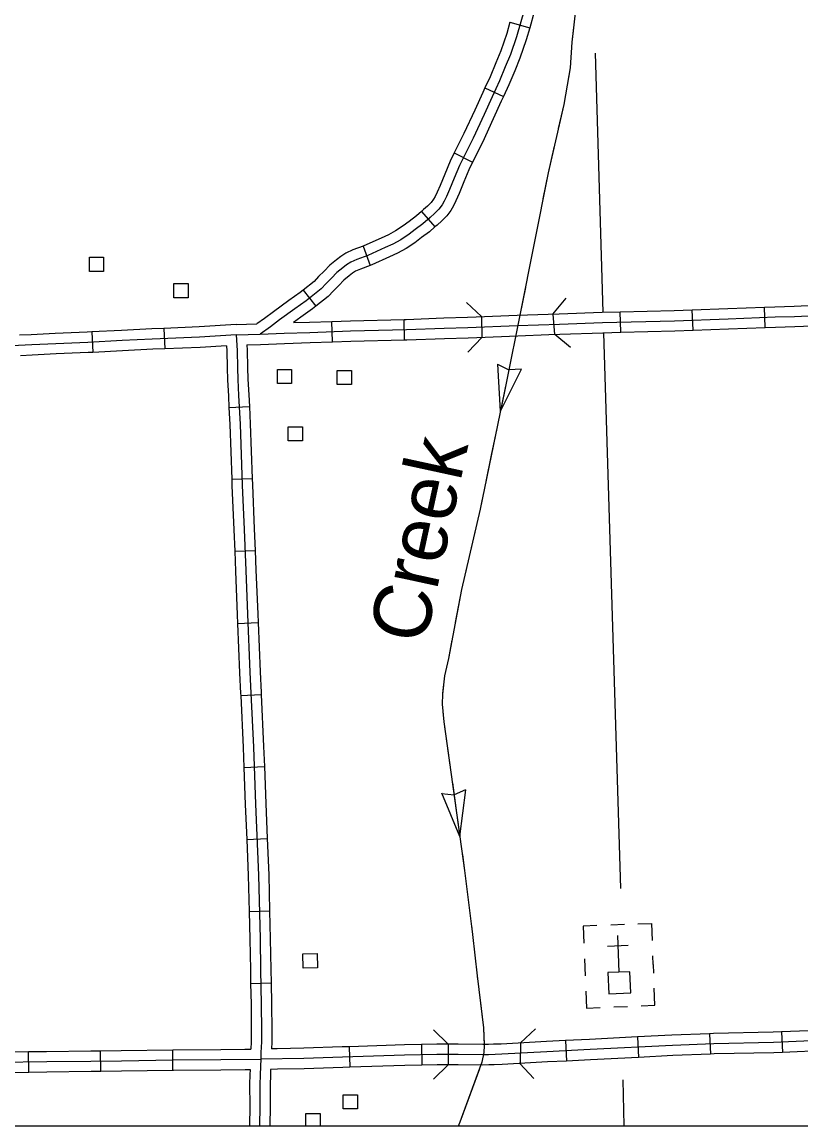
# Model space of a CAD drawing. Extents: x 1084508 to 1142749, y 1057638 to 1093403.
# Drawn here: x 1131813 to 1133602, y 1057640 to 1060177 of the extents above; entities that cross this region are included whole.
import ezdxf

# ---------------------------------------------------------------- set-up
doc = ezdxf.new("R2010")
doc.units = 0
for name, color, linetype in [('DSN_DRFT_Named-Boundary', 7, 'Continuous'), ('Level 32', 7, 'Continuous'), ('Level 38', 7, 'Continuous'), ('Level 43', 7, 'Continuous'), ('Level 5', 7, 'Continuous'), ('Level 56', 7, 'Continuous'), ('Level 57', 7, 'Continuous')]:
    doc.layers.add(name, color=color, linetype=linetype)

msp = doc.modelspace()

# ---------------------------------------------------------------- linework, layer by layer
at = {"layer": 'DSN_DRFT_Named-Boundary'}
msp.add_lwpolyline([(1084507.9, 1057640), (1142749.2, 1057640), (1142749.2, 1093403.4), (1084507.9, 1093403.4)], close=True, dxfattribs=at)
at = {"layer": 'Level 32'}
for p, q in [((1132933.5, 1060177.4), (1132978.8, 1060164.3)), ((1132875.9, 1060026.1), (1132918.6, 1060006.3)), ((1132805.6, 1059876.9), (1132847.7, 1059855.7)), ((1132730.2, 1059742.1), (1132761, 1059706.5)), ((1132595.9, 1059662.2), (1132612.3, 1059618)), ((1132458, 1059560.9), (1132487.5, 1059524.2)), ((1132867.9, 1059500.3), (1132869, 1059453.2)), ((1133032.1, 1059506.3), (1133036, 1059459.3)), ((1133188.2, 1059464.3), (1133187, 1059511.3)), ((1133354.1, 1059468.9), (1133352.4, 1059516)), ((1133519.8, 1059475.1), (1133518, 1059522.1)), ((1132525.9, 1059442.3), (1132524.3, 1059489.4)), ((1132691.3, 1059446.8), (1132690.2, 1059493.9)), ((1131972.4, 1059465.3), (1131974.8, 1059418.2)), ((1132138.1, 1059473.4), (1132140.1, 1059426.4)), ((1132287.7, 1059291.8), (1132334.7, 1059294.1)), ((1132294.1, 1059126.5), (1132341.1, 1059128.2)), ((1132301, 1058960.9), (1132348.1, 1058962.7)), ((1132307.7, 1058795.2), (1132354.7, 1058797.1)), ((1132314.8, 1058629.5), (1132361.9, 1058631.7)), ((1132322.1, 1058464.2), (1132369.1, 1058465.9)), ((1132328.7, 1058298.4), (1132375.7, 1058300.4)), ((1132334.1, 1058133.3), (1132381.2, 1058134.4)), ((1132337.6, 1057967.7), (1132384.6, 1057968.6)), ((1133392, 1057852.1), (1133393.8, 1057805)), ((1133557.6, 1057856.1), (1133559.6, 1057809)), ((1132730.2, 1057827), (1132731.1, 1057779.9)), ((1132791.1, 1057827.7), (1132791.6, 1057780.7)), ((1132957.6, 1057830.7), (1132956.5, 1057783.5)), ((1133060.7, 1057836.2), (1133063, 1057789.1)), ((1133226.2, 1057844.6), (1133228.6, 1057797.6)), ((1131827.7, 1057763.8), (1131827.1, 1057810.8)), ((1131993.4, 1057765.9), (1131992.9, 1057813)), ((1132159.2, 1057768.1), (1132158.5, 1057815.2)), ((1132564.2, 1057822.2), (1132565.7, 1057775.2))]:
    msp.add_line(p, q, dxfattribs=at)
for points in [[(1133014.2, 1060329.8), (1133014, 1060328), (1133011.2, 1060306.3), (1133010.2, 1060292.8), (1133008.5, 1060280.7), (1133006.5, 1060268.6), (1133003.5, 1060254.7), (1132998.2, 1060232.5), (1132989.2, 1060200.6), (1132978.8, 1060164.3)], [(1132966.6, 1060207), (1132948.3, 1060143.7), (1132934.3, 1060103.1), (1132922.6, 1060074.6), (1132909.4, 1060042.3), (1132892.2, 1060005.4), (1132873.8, 1059965), (1132849, 1059910.8), (1132817.4, 1059847.8), (1132805.4, 1059818.8), (1132794.8, 1059792.8), (1132787.6, 1059776.5)], [(1132933.5, 1060177.4), (1132925.9, 1060150.8), (1132912.2, 1060111.4), (1132900.8, 1060083.5), (1132887.8, 1060051.7), (1132875.9, 1060026.1)], [(1132978.8, 1060164.3), (1132970.8, 1060136.5), (1132956.3, 1060094.8), (1132944.4, 1060065.7), (1132931, 1060032.9), (1132918.6, 1060006.3)], [(1132875.9, 1060026.1), (1132870.8, 1060015.3), (1132852.4, 1059974.8), (1132827.8, 1059920.9), (1132805.6, 1059876.9)], [(1132918.6, 1060006.3), (1132913.6, 1059995.6), (1132895.2, 1059955.3), (1132870.2, 1059900.6), (1132847.7, 1059855.7)], [(1132805.6, 1059876.9), (1132795.9, 1059857.6), (1132783.6, 1059827.7), (1132773.1, 1059802), (1132766.2, 1059786.2), (1132761.6, 1059776.5), (1132758.1, 1059770.3), (1132752.3, 1059762.9), (1132744.1, 1059754.1), (1132734.9, 1059746.2), (1132730.2, 1059742.1)], [(1132847.7, 1059855.7), (1132838.8, 1059838), (1132827.2, 1059809.8), (1132816.4, 1059783.6), (1132809, 1059766.7), (1132803.4, 1059754.9), (1132797.4, 1059744.1), (1132788.1, 1059732.3), (1132776.8, 1059720.2), (1132765.8, 1059710.6), (1132761, 1059706.5)], [(1132787.6, 1059776.5), (1132782.5, 1059765.7), (1132777.7, 1059757.2), (1132770.2, 1059747.6), (1132760.4, 1059737.2), (1132750.3, 1059728.4), (1132733.3, 1059713.7), (1132716, 1059700.6), (1132701.6, 1059689.5), (1132682.6, 1059677.2), (1132664.7, 1059667.2), (1132646.9, 1059659.5), (1132606.7, 1059641.1), (1132581.3, 1059631.7), (1132567.7, 1059625.7), (1132558.1, 1059619.5), (1132549.2, 1059612.8), (1132535.6, 1059601.5), (1132523.5, 1059588.6), (1132510.8, 1059576.1), (1132499.5, 1059564), (1132465.4, 1059536.7), (1132439.1, 1059518), (1132404.1, 1059492.6), (1132383.2, 1059477.2), (1132359.5, 1059460)], [(1132730.2, 1059742.1), (1132718.5, 1059732), (1132701.7, 1059719.3), (1132688, 1059708.8), (1132670.5, 1059697.4), (1132654.3, 1059688.3), (1132637.3, 1059681), (1132597.7, 1059662.8), (1132595.9, 1059662.2)], [(1132761, 1059706.5), (1132748.2, 1059695.4), (1132730.3, 1059681.9), (1132715.2, 1059670.3), (1132694.8, 1059657), (1132675.2, 1059646.1), (1132656.5, 1059638), (1132615.7, 1059619.3), (1132612.3, 1059618)], [(1132595.9, 1059662.2), (1132572.5, 1059653.5), (1132556.6, 1059646.5), (1132544.6, 1059638.9), (1132534.6, 1059631.2), (1132519.4, 1059618.6), (1132506.6, 1059605), (1132493.9, 1059592.5), (1132483.4, 1059581.3), (1132458, 1059560.9)], [(1132612.3, 1059618), (1132590.1, 1059609.8), (1132578.8, 1059604.9), (1132571.6, 1059600.2), (1132563.9, 1059594.4), (1132551.7, 1059584.3), (1132540.3, 1059572.1), (1132527.7, 1059559.6), (1132515.5, 1059546.7), (1132487.5, 1059524.2)], [(1132458, 1059560.9), (1132451.3, 1059555.5), (1132425.4, 1059537.1), (1132390.2, 1059511.6), (1132369.4, 1059496.2), (1132351.6, 1059483.4)], [(1133518, 1059522.1), (1133542, 1059523), (1133586.3, 1059524.3), (1133683.4, 1059528.9)], [(1132359.5, 1059460), (1132414.6, 1059462.4), (1132473.4, 1059464.1), (1132567.4, 1059467.3), (1132695.9, 1059470.5), (1132782.4, 1059473.7), (1132836.6, 1059475.4), (1132950.6, 1059480.1), (1133047.5, 1059483.3), (1133145.8, 1059486.7), (1133311.4, 1059490.9), (1133435, 1059495.4), (1133542.8, 1059499.5), (1133587.2, 1059500.8), (1133714.9, 1059506.8), (1133764.2, 1059507.9), (1133811.8, 1059509.4), (1133886.3, 1059513.4), (1133988.8, 1059514.4)], [(1132487.5, 1059524.2), (1132479.6, 1059517.9), (1132452.8, 1059498.9), (1132435.8, 1059486.5)], [(1132690.2, 1059493.9), (1132695.2, 1059494), (1132781.5, 1059497.2), (1132835.7, 1059498.9), (1132855.4, 1059499.7)], [(1132855.4, 1059499.7), (1132949.7, 1059503.6), (1133021.2, 1059505.9)], [(1133021.2, 1059505.9), (1133046.7, 1059506.8), (1133145.1, 1059510.3), (1133187, 1059511.3)], [(1133187, 1059511.3), (1133310.6, 1059514.4), (1133352.4, 1059516)], [(1133352.4, 1059516), (1133434.1, 1059518.9), (1133518, 1059522.1)], [(1132304, 1059482.1), (1132219.3, 1059476.8), (1132138.1, 1059473.4)], [(1132304, 1059482.1), (1132351.6, 1059483.4)], [(1132435.8, 1059486.5), (1132472.7, 1059487.6), (1132524.3, 1059489.4)], [(1132524.3, 1059489.4), (1132566.7, 1059490.8), (1132690.2, 1059493.9)], [(1133354.1, 1059468.9), (1133435.9, 1059471.9), (1133519.8, 1059475.1)], [(1133519.8, 1059475.1), (1133543.6, 1059476), (1133588.1, 1059477.3), (1133685.6, 1059481.8)], [(1132304.6, 1059458.5), (1132220.5, 1059453.3), (1132111.6, 1059448.7), (1132042.2, 1059445.3), (1131963.6, 1059441.2), (1131890, 1059438), (1131834.7, 1059435.2), (1131741.9, 1059430.8), (1131667.3, 1059426.9), (1131623.5, 1059424.5), (1131548.3, 1059422.8), (1131454.6, 1059420.5), (1131368.8, 1059419.1), (1131259.6, 1059415.5), (1131177.1, 1059413.6), (1131072.5, 1059410.4), (1130978.8, 1059409.4), (1130887.3, 1059406.8), (1130790.3, 1059404.3), (1130651.9, 1059400.1)], [(1131972.4, 1059465.3), (1131962.4, 1059464.8), (1131888.9, 1059461.5), (1131833.6, 1059458.7), (1131806.9, 1059457.5)], [(1132138.1, 1059473.4), (1132110.5, 1059472.3), (1132041, 1059468.8), (1131972.4, 1059465.3)], [(1132304.6, 1059458.5), (1132359.5, 1059460)], [(1132304.6, 1059458.5), (1132306.3, 1059422.5), (1132307.1, 1059382.9), (1132307.9, 1059355.8), (1132309.9, 1059319), (1132313.2, 1059253.2), (1132318.1, 1059112.8), (1132322.6, 1059011.3), (1132326.3, 1058916.4), (1132330.4, 1058816.2), (1132335.7, 1058682.8), (1132338.1, 1058634.9), (1132343.9, 1058510.9), (1132348.8, 1058380), (1132355.7, 1058216.8), (1132359.2, 1058069.8), (1132360.5, 1057999.1), (1132362, 1057920.2), (1132362.5, 1057859.4), (1132362.5, 1057833.1), (1132361.3, 1057808.5), (1132361, 1057793.3)], [(1132691.3, 1059446.8), (1132696.6, 1059447), (1132783.2, 1059450.1), (1132837.5, 1059451.9), (1132857.3, 1059452.7)], [(1132857.3, 1059452.7), (1132951.5, 1059456.5), (1133022.8, 1059458.9)], [(1133022.8, 1059458.9), (1133048.3, 1059459.7), (1133146.5, 1059463.2), (1133188.2, 1059464.3)], [(1133188.2, 1059464.3), (1133312.1, 1059467.4), (1133354.1, 1059468.9)], [(1132140.1, 1059426.4), (1132112.6, 1059425.2), (1132043.3, 1059421.8), (1131974.8, 1059418.2)], [(1132282.2, 1059433.5), (1132221.7, 1059429.7), (1132140.1, 1059426.4)], [(1132282.2, 1059433.5), (1132282.7, 1059421.8), (1132283.5, 1059382.3), (1132284.4, 1059354.8), (1132286.4, 1059317.8), (1132287.7, 1059291.8)], [(1132329.2, 1059435.7), (1132360.1, 1059436.5)], [(1132329.2, 1059435.7), (1132329.8, 1059423.3), (1132330.6, 1059383.5), (1132331.4, 1059356.9), (1132333.4, 1059320.3), (1132334.7, 1059294.1)], [(1132360.1, 1059436.5), (1132415.4, 1059438.8), (1132474.2, 1059440.6), (1132525.9, 1059442.3)], [(1132525.9, 1059442.3), (1132568.1, 1059443.8), (1132691.3, 1059446.8)], [(1131974.8, 1059418.2), (1131964.7, 1059417.7), (1131891.1, 1059414.5), (1131835.9, 1059411.7), (1131809.2, 1059410.4)], [(1132287.7, 1059291.8), (1132289.7, 1059252.2), (1132294.1, 1059126.5)], [(1132334.7, 1059294.1), (1132336.7, 1059254.1), (1132341.1, 1059128.2)], [(1132294.1, 1059126.5), (1132294.6, 1059111.9), (1132299.1, 1059010.4), (1132301, 1058960.9)], [(1132341.1, 1059128.2), (1132341.6, 1059113.7), (1132346.1, 1059012.3), (1132348.1, 1058962.7)], [(1132301, 1058960.9), (1132302.8, 1058915.5), (1132306.9, 1058815.2), (1132307.7, 1058795.2)], [(1132348.1, 1058962.7), (1132349.8, 1058917.4), (1132353.9, 1058817.1), (1132354.7, 1058797.1)], [(1132307.7, 1058795.2), (1132312.2, 1058681.7), (1132314.6, 1058633.8), (1132314.8, 1058629.5)], [(1132354.7, 1058797.1), (1132359.2, 1058683.9), (1132361.7, 1058636.1), (1132361.9, 1058631.7)], [(1132314.8, 1058629.5), (1132320.4, 1058510), (1132322.1, 1058464.2)], [(1132361.9, 1058631.7), (1132367.4, 1058511.9), (1132369.1, 1058465.9)], [(1132322.1, 1058464.2), (1132325.3, 1058379.1), (1132328.7, 1058298.4)], [(1132369.1, 1058465.9), (1132372.3, 1058381), (1132375.7, 1058300.4)], [(1132328.7, 1058298.4), (1132332.2, 1058216), (1132334.1, 1058133.3)], [(1132375.7, 1058300.4), (1132379.3, 1058217.5), (1132381.2, 1058134.4)], [(1132334.1, 1058133.3), (1132335.6, 1058069.3), (1132337, 1057998.7), (1132337.6, 1057967.7)], [(1132381.2, 1058134.4), (1132382.7, 1058070.3), (1132384, 1057999.6), (1132384.6, 1057968.6)], [(1132337.6, 1057967.7), (1132338.5, 1057919.9), (1132339, 1057859.3), (1132338.9, 1057833.7), (1132338.1, 1057816.6)], [(1132384.6, 1057968.6), (1132385.6, 1057920.6), (1132386, 1057859.4), (1132386, 1057832.6), (1132385.3, 1057817.2)], [(1133392, 1057852.1), (1133305.5, 1057848.7), (1133226.2, 1057844.6)], [(1133557.6, 1057856.1), (1133537.8, 1057855.2), (1133401.1, 1057852.4), (1133392, 1057852.1)], [(1133723.2, 1057863), (1133659.8, 1057860.3), (1133557.6, 1057856.1)], [(1133660.8, 1057836.8), (1133538.6, 1057831.7), (1133401.8, 1057828.9), (1133306.5, 1057825.2), (1133117.6, 1057815.4), (1133018.2, 1057810.5), (1132914.6, 1057804.8), (1132884.4, 1057803.6), (1132871.3, 1057803.5), (1132814.6, 1057804.2), (1132765.5, 1057804.1), (1132691.4, 1057802.7), (1132548.7, 1057798.2), (1132460.2, 1057795), (1132361, 1057793.3)], [(1132730.2, 1057827), (1132690.8, 1057826.3), (1132564.2, 1057822.2)], [(1132895.4, 1057827.6), (1132883.8, 1057827.2), (1132871.3, 1057827), (1132814.7, 1057827.8), (1132765.3, 1057827.7), (1132730.2, 1057827)], [(1133060.7, 1057836.2), (1133017, 1057834), (1132913.5, 1057828.3), (1132895.4, 1057827.6)], [(1133226.2, 1057844.6), (1133116.4, 1057838.9), (1133060.7, 1057836.2)], [(1131661.6, 1057808.6), (1131668.7, 1057808.6), (1131758.5, 1057810), (1131827.1, 1057810.8)], [(1131827.1, 1057810.8), (1131868.9, 1057811.4), (1131970.5, 1057812.8), (1131992.9, 1057813)], [(1131992.9, 1057813), (1132040.3, 1057813.5), (1132158.5, 1057815.2)], [(1132158.5, 1057815.2), (1132159.7, 1057815.2), (1132269, 1057816), (1132324.3, 1057816.5)], [(1132324.3, 1057816.5), (1132338.1, 1057816.6)], [(1132398.9, 1057817.5), (1132385.3, 1057817.2)], [(1132564.2, 1057822.2), (1132547.9, 1057821.7), (1132459.6, 1057818.5), (1132398.9, 1057817.5)], [(1133393.8, 1057805), (1133307.6, 1057801.7), (1133228.6, 1057797.6)], [(1133559.6, 1057809), (1133539.3, 1057808.2), (1133402.5, 1057805.4), (1133393.8, 1057805)], [(1133725.2, 1057816), (1133661.8, 1057813.2), (1133559.6, 1057809)], [(1131496, 1057782.6), (1131570, 1057784.6), (1131668.9, 1057785.1), (1131758.8, 1057786.4), (1131869.2, 1057787.8), (1131970.8, 1057789.2), (1132040.6, 1057790), (1132159.9, 1057791.6), (1132269.2, 1057792.5), (1132361, 1057793.3)], [(1132361, 1057793.3), (1132360.4, 1057777.7), (1132359.3, 1057756.6), (1132358.7, 1057735.6), (1132359, 1057685.5), (1132358.3, 1057640)], [(1132565.7, 1057775.2), (1132549.5, 1057774.7), (1132460.8, 1057771.4), (1132399.7, 1057770.4)], [(1132731.1, 1057779.9), (1132692, 1057779.2), (1132565.7, 1057775.2)], [(1132897.3, 1057780.6), (1132884.9, 1057780.1), (1132871.3, 1057780), (1132814.4, 1057780.7), (1132765.8, 1057780.6), (1132731.1, 1057779.9)], [(1133063, 1057789.1), (1133019.5, 1057787), (1132915.7, 1057781.3), (1132897.3, 1057780.6)], [(1133228.6, 1057797.6), (1133118.8, 1057791.9), (1133063, 1057789.1)], [(1131661.8, 1057761.5), (1131669.1, 1057761.6), (1131759.1, 1057762.9), (1131827.7, 1057763.8)], [(1131827.7, 1057763.8), (1131869.5, 1057764.3), (1131971.1, 1057765.7), (1131993.4, 1057765.9)], [(1131993.4, 1057765.9), (1132040.9, 1057766.4), (1132159.2, 1057768.1)], [(1132159.2, 1057768.1), (1132160.2, 1057768.1), (1132269.4, 1057768.9), (1132324.8, 1057769.4)], [(1132324.8, 1057769.4), (1132336.4, 1057769.5)], [(1132336.4, 1057769.5), (1132335.8, 1057757.6), (1132335.1, 1057735.9), (1132335.5, 1057685.7), (1132334.7, 1057640)], [(1132383.6, 1057770.1), (1132382.9, 1057755.7), (1132382.2, 1057735.3), (1132382.5, 1057685.4), (1132381.8, 1057640)], [(1132399.7, 1057770.4), (1132383.6, 1057770.1)]]:
    msp.add_lwpolyline(points, dxfattribs=at)
at = {"layer": 'Level 38'}
for points in [[(1132833.6, 1059532.6), (1132867.9, 1059500.3)], [(1133032.1, 1059506.3), (1133062.4, 1059542.4)], [(1132869.2, 1059453.2), (1132836.9, 1059418.9)], [(1133072.3, 1059429.1), (1133036.2, 1059459.4)], [(1132757.7, 1057860.9), (1132791.1, 1057827.7)], [(1132957.6, 1057830.7), (1132991.9, 1057863)], [(1132791.2, 1057780.7), (1132758, 1057747.3)], [(1132988.4, 1057749.4), (1132956.2, 1057783.7)]]:
    msp.add_lwpolyline(points, dxfattribs=at)
at = {"layer": 'Level 43'}
for p, q in [((1132905.1, 1059390.8), (1132930.7, 1059378)), ((1132911.4, 1059283.3), (1132905.2, 1059390.9)), ((1132911.4, 1059283.3), (1132959.8, 1059379.6)), ((1132959.7, 1059379.7), (1132931.1, 1059377.9)), ((1132831.6, 1058412.3), (1132805.2, 1058401.1)), ((1132818.4, 1058305.4), (1132831.8, 1058412.3)), ((1132776.4, 1058404.5), (1132804.9, 1058401.1)), ((1132818.4, 1058305.4), (1132776.6, 1058404.6))]:
    msp.add_line(p, q, dxfattribs=at)
for points in [[(1133098, 1060326), (1133075.7, 1060131.2), (1133071.7, 1060072.5), (1133056.9, 1059988.3), (1133021.2, 1059830.5), (1132957.1, 1059507.6), (1132925.5, 1059351.2), (1132864.8, 1059057.9), (1132822.4, 1058873.2), (1132792.1, 1058714.8), (1132783.3, 1058675), (1132778.6, 1058632.5), (1132777.9, 1058609.6), (1132781.3, 1058569.1), (1132810.9, 1058359.5), (1132829.1, 1058227.3), (1132847.3, 1058080.4), (1132858.1, 1057985.3), (1132872.9, 1057865.3), (1132874.3, 1057824.9), (1132873.6, 1057808.7), (1132868.9, 1057786.4), (1132815.6, 1057642.2), (1132814.8, 1057640)], [(1133085.8, 1060219.4), (1133078.8, 1060157.6)], [(1133078.8, 1060157.6), (1133075.7, 1060131.2), (1133073.3, 1060095.7)], [(1133068.5, 1060054.6), (1133056.9, 1059988.3), (1133044.3, 1059932.8)], [(1133035.2, 1059892.4), (1133021.2, 1059830.5), (1133009.3, 1059770.8)], [(1133001.3, 1059730.1), (1132977.1, 1059608.2)], [(1132969, 1059567.6), (1132956.4, 1059503.8)], [(1132936.4, 1059405.1), (1132925.5, 1059351.2), (1132911.4, 1059283.3)], [(1132903.1, 1059242.8), (1132890.5, 1059181.9)], [(1132890.5, 1059181.9), (1132877.9, 1059121)], [(1132869.5, 1059080.5), (1132864.8, 1059057.9), (1132842.2, 1058959.2)], [(1132832.9, 1058918.8), (1132822.4, 1058873.2), (1132807.8, 1058797.1)], [(1132800, 1058756.4), (1132792.1, 1058714.8), (1132783.3, 1058675), (1132778.8, 1058634.1)], [(1132779.3, 1058592.7), (1132781.3, 1058569.1), (1132795.4, 1058469.5)], [(1132801.2, 1058428.5), (1132810.9, 1058359.5), (1132818.4, 1058305.4)], [(1132824, 1058264.3), (1132829.1, 1058227.3), (1132832.2, 1058202.7)], [(1132832.2, 1058202.7), (1132839.8, 1058141)], [(1132844.9, 1058099.9), (1132847.3, 1058080.4), (1132858.1, 1057985.3), (1132859.2, 1057976.4)], [(1132864.3, 1057935.3), (1132872.9, 1057865.3), (1132874.2, 1057827.1)], [(1132863.4, 1057771.6), (1132820.4, 1057655)]]:
    msp.add_lwpolyline(points, dxfattribs=at)
at = {"layer": 'Level 5'}
msp.add_line((1133192.5, 1057745.8), (1133195.2, 1057640), dxfattribs=at)
for points in [[(1133129, 1060106.3), (1133146.7, 1059510.3)], [(1133148.2, 1059463.2), (1133187.7, 1058185.9)]]:
    msp.add_lwpolyline(points, dxfattribs=at)
at = {"layer": 'Level 56'}
for points in [[(1131967.1, 1059604.2), (1131967.1, 1059636.8), (1131999.8, 1059636.8), (1131999.8, 1059604.2)], [(1132161.5, 1059543.5), (1132161.5, 1059576.2), (1132194.3, 1059576.2), (1132194.3, 1059543.5)], [(1132399, 1059346.3), (1132399, 1059378.9), (1132431.7, 1059378.9), (1132431.7, 1059346.3)], [(1132536.4, 1059344.1), (1132536.4, 1059376.7), (1132569.2, 1059376.7), (1132569.2, 1059344.1)], [(1132423.9, 1059214.7), (1132423.9, 1059247.3), (1132456.7, 1059247.3), (1132456.7, 1059214.7)], [(1132458.6, 1058002.7), (1132457.9, 1058035.4), (1132490.7, 1058036.1), (1132491.4, 1058003.4)], [(1132550.1, 1057679.1), (1132550.1, 1057711.7), (1132582.8, 1057711.7), (1132582.8, 1057679.1)]]:
    msp.add_lwpolyline(points, close=True, dxfattribs=at)
msp.add_lwpolyline([(1132464.7, 1057640), (1132464.7, 1057668.7), (1132497.5, 1057668.7), (1132497.5, 1057640)], dxfattribs=at)
at = {"layer": 'Level 57'}
for p, q in [((1133196.2, 1058102.9), (1133164.8, 1058101.6)), ((1133157.8, 1058053.4), (1133204.8, 1058055.3)), ((1133180.3, 1058077.9), (1133183.8, 1057993.5)), ((1133262.5, 1058011.3), (1133261.7, 1058030.7)), ((1133104.9, 1058024.3), (1133106.5, 1057985.1)), ((1133262.5, 1058011.3), (1133263.3, 1057991.5)), ((1133172.4, 1057913.5), (1133203.8, 1057914.7))]:
    msp.add_line(p, q, dxfattribs=at)
for points in [[(1133227.4, 1058104.2), (1133258.7, 1058105.4), (1133260.3, 1058066.2)], [(1133133.3, 1058100.4), (1133101.9, 1058099.1), (1133103.5, 1058059.9)], [(1133235, 1057916), (1133266.3, 1057917.3), (1133264.7, 1057956.5)], [(1133107.9, 1057950.1), (1133109.5, 1057910.9), (1133140.9, 1057912.2)]]:
    msp.add_lwpolyline(points, dxfattribs=at)
msp.add_lwpolyline([(1133211, 1057945.6), (1133209, 1057994.5), (1133158.3, 1057992.4), (1133160.3, 1057943.5)], close=True, dxfattribs=at)

# ---------------------------------------------------------------- texts
at = {"layer": 'Level 43'}
msp.add_text('Creek', height=132.58, rotation=77.7666, dxfattribs=at).set_placement((1132737.9, 1058743.6))

doc.saveas('drawing.dxf')
